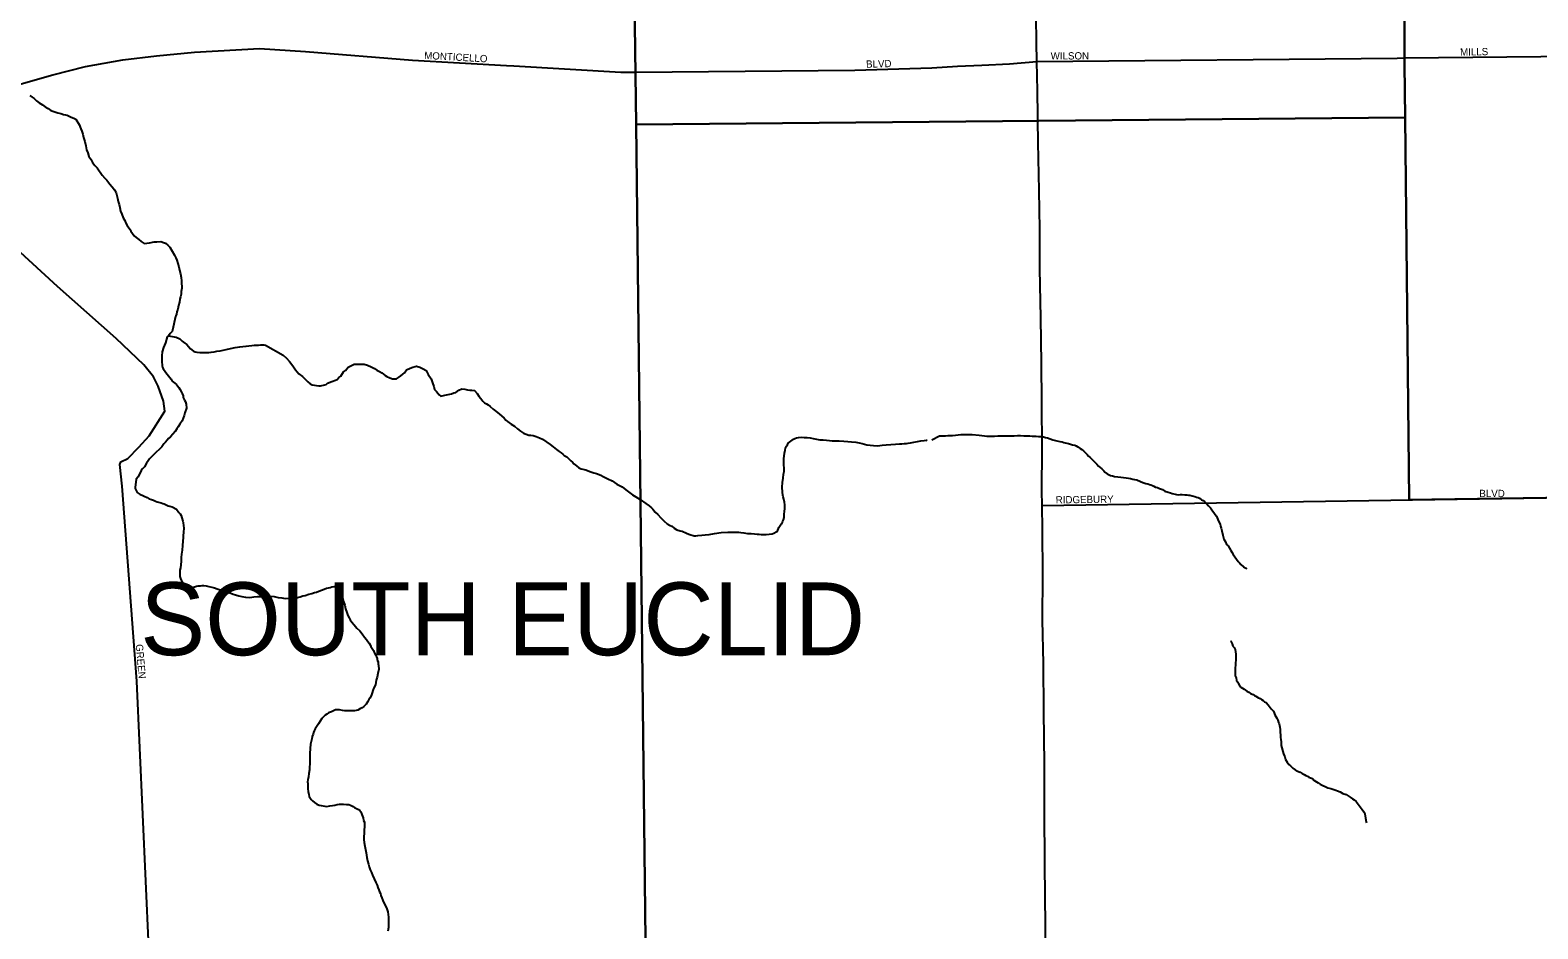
# Model space of a CAD drawing. Extents: x 2010165 to 2382125, y 1060529 to 1407316.
# Drawn here: x 2236282 to 2246636, y 1284864 to 1291035 of the extents above; entities that cross this region are included whole.
import ezdxf

# ---------------------------------------------------------------- set-up
doc = ezdxf.new("R2010")
doc.units = 0
for name, color, linetype in [('GM_X_City_Street', 7, 'Continuous'), ('GM_X_City_Street_Text', 7, 'Continuous'), ('GM_X_Corporation', 7, 'Continuous'), ('GM_X_Corporation_Text', 7, 'Continuous'), ('GM_X_Minor_River', 7, 'Continuous'), ('GM_X_State_Route', 7, 'Continuous')]:
    doc.layers.add(name, color=color, linetype=linetype)

msp = doc.modelspace()

# ---------------------------------------------------------------- linework, layer by layer
at = {"layer": 'GM_X_City_Street'}
for points in [[(2237139, 1283818), (2237014, 1286565), (2236915, 1287904), (2236899, 1288052), (2236904, 1288072), (2236952, 1288095), (2237028, 1288171), (2237100, 1288250), (2237206, 1288419), (2237198, 1288487), (2237162, 1288590), (2237128, 1288654), (2237062, 1288738), (2236872, 1288918), (2236470, 1289275), (2235905, 1289793), (2235277, 1290427), (2232536, 1293112)], [(2235277, 1290427), (2235738, 1290549), (2236172, 1290653), (2236437, 1290728), (2236662, 1290786), (2236919, 1290831), (2237149, 1290859), (2237411, 1290885), (2237856, 1290909), (2238173, 1290889), (2238908, 1290830), (2239553, 1290792)], [(2245720, 1290845), (2248297, 1290871), (2252345, 1290920), (2252490, 1290921)], [(2239553, 1290792), (2239603, 1290790), (2240339, 1290746), (2240397, 1290747)], [(2240397, 1290747), (2240438, 1290747), (2241946, 1290761), (2242474, 1290776), (2242651, 1290788), (2242817, 1290794), (2243007, 1290803), (2243195, 1290819)], [(2243195, 1290819), (2245669, 1290844), (2245720, 1290845)], [(2243232, 1287772), (2245775, 1287811), (2245775, 1287811)], [(2245775, 1287811), (2248530, 1287852), (2249422, 1287864), (2249422, 1287864)]]:
    msp.add_lwpolyline(points, dxfattribs=at)
at = {"layer": 'GM_X_Corporation'}
for points in [[(2256745, 1302266), (2256740, 1302075), (2256740, 1301726), (2256743, 1301508), (2256738, 1301293), (2256719, 1300825), (2256624, 1298521), (2256564, 1296660), (2256453, 1294289), (2256337, 1291951), (2256335, 1290962), (2252507, 1290909), (2252516, 1287904), (2249349, 1287863), (2245751, 1287810), (2245725, 1290436), (2245721, 1290799), (2245718, 1291617), (2245691, 1295917), (2245629, 1298157), (2245541, 1302192)], [(2245725, 1290436), (2245751, 1287810), (2249349, 1287863), (2249352, 1283973), (2249822, 1283980), (2249868, 1280804), (2250748, 1280800), (2250755, 1278323), (2250041, 1278308), (2250041, 1277117), (2248923, 1277124), (2247853, 1277121), (2243176, 1277058), (2239067, 1277039), (2239015, 1280430), (2239399, 1280438), (2239372, 1283761), (2240520, 1283788), (2240444, 1290388)]]:
    msp.add_lwpolyline(points, close=True, dxfattribs=at)
for points in [[(2245629, 1298157), (2245691, 1295917), (2245718, 1291617), (2245721, 1290799), (2245725, 1290436), (2240444, 1290388), (2240407, 1293128), (2239321, 1293118), (2238752, 1293111), (2238222, 1293106), (2237384, 1293091), (2234939, 1293048), (2234754, 1298378)], [(2234939, 1293048), (2237384, 1293091), (2238222, 1293106), (2238752, 1293111), (2239321, 1293118), (2240407, 1293128), (2240444, 1290388), (2240520, 1283788), (2239372, 1283761), (2239399, 1280438), (2239015, 1280430), (2239067, 1277039), (2237920, 1277033), (2237248, 1277030), (2235815, 1277015)]]:
    msp.add_lwpolyline(points, dxfattribs=at)
at = {"layer": 'GM_X_Minor_River'}
for points in [[(2236280, 1290587), (2236296, 1290575), (2236309, 1290565), (2236325, 1290551), (2236343, 1290536), (2236366, 1290522), (2236386, 1290508), (2236406, 1290497), (2236425, 1290483), (2236451, 1290475), (2236473, 1290468)], [(2236473, 1290468), (2236493, 1290462), (2236510, 1290456), (2236524, 1290455), (2236536, 1290451), (2236550, 1290445), (2236564, 1290439), (2236582, 1290432), (2236595, 1290424), (2236603, 1290412), (2236613, 1290394), (2236620, 1290382), (2236626, 1290370), (2236630, 1290358), (2236636, 1290342), (2236643, 1290322), (2236649, 1290298), (2236658, 1290270), (2236665, 1290242), (2236669, 1290214), (2236678, 1290192), (2236686, 1290168), (2236699, 1290149), (2236711, 1290127), (2236726, 1290107), (2236742, 1290089), (2236777, 1290040), (2236794, 1290020), (2236808, 1290006), (2236829, 1289978), (2236845, 1289959), (2236861, 1289939), (2236872, 1289919), (2236878, 1289901), (2236883, 1289881), (2236887, 1289859), (2236894, 1289839), (2236898, 1289817), (2236903, 1289793), (2236911, 1289771), (2236920, 1289747), (2236932, 1289729), (2236940, 1289711), (2236949, 1289693), (2236959, 1289678), (2236967, 1289668), (2236974, 1289656), (2236984, 1289640), (2236996, 1289624), (2237011, 1289612), (2237029, 1289597), (2237045, 1289583), (2237066, 1289571), (2237102, 1289576), (2237134, 1289581), (2237152, 1289581), (2237180, 1289583), (2237198, 1289578), (2237212, 1289572), (2237227, 1289558), (2237241, 1289544), (2237274, 1289491), (2237283, 1289473), (2237289, 1289455), (2237296, 1289433), (2237304, 1289411), (2237308, 1289387), (2237315, 1289363), (2237320, 1289337), (2237322, 1289315), (2237322, 1289295), (2237323, 1289275), (2237323, 1289263), (2237321, 1289253), (2237320, 1289241), (2237318, 1289222), (2237314, 1289204), (2237311, 1289188), (2237307, 1289168), (2237301, 1289144), (2237296, 1289120), (2237290, 1289101), (2237287, 1289085), (2237283, 1289073), (2237281, 1289069)], [(2237281, 1289069), (2237259, 1288976), (2237257, 1288966), (2237243, 1288952), (2237233, 1288936), (2237223, 1288929), (2237212, 1288889), (2237197, 1288855), (2237189, 1288826), (2237186, 1288800), (2237186, 1288784), (2237187, 1288770), (2237187, 1288754), (2237189, 1288740), (2237189, 1288730), (2237192, 1288720), (2237196, 1288710), (2237204, 1288698), (2237214, 1288684), (2237251, 1288639), (2237258, 1288625), (2237276, 1288611), (2237286, 1288603), (2237295, 1288593), (2237303, 1288581), (2237311, 1288569), (2237322, 1288550), (2237326, 1288540), (2237332, 1288524), (2237334, 1288512), (2237343, 1288494), (2237349, 1288482), (2237353, 1288468), (2237356, 1288440), (2237345, 1288407), (2237339, 1288389), (2237326, 1288353), (2237310, 1288330), (2237298, 1288312), (2237289, 1288298), (2237277, 1288280), (2237261, 1288261), (2237245, 1288243), (2237232, 1288232), (2237222, 1288220), (2237212, 1288206), (2237200, 1288194), (2237187, 1288175), (2237130, 1288118), (2237112, 1288104), (2237102, 1288091), (2237092, 1288079), (2237081, 1288061), (2237067, 1288036), (2237053, 1288024), (2237045, 1288012), (2237024, 1287969), (2237010, 1287953), (2237005, 1287913), (2237004, 1287897), (2237004, 1287887), (2237016, 1287861), (2237037, 1287847), (2237051, 1287841), (2237065, 1287836), (2237085, 1287826), (2237100, 1287818), (2237116, 1287812), (2237130, 1287807), (2237142, 1287801), (2237154, 1287797), (2237172, 1287791), (2237182, 1287790), (2237193, 1287786), (2237203, 1287782), (2237215, 1287776), (2237229, 1287770), (2237241, 1287767), (2237257, 1287761), (2237286, 1287745), (2237302, 1287724), (2237312, 1287714), (2237319, 1287702), (2237323, 1287686), (2237330, 1287664), (2237334, 1287654), (2237336, 1287632), (2237337, 1287618), (2237337, 1287608), (2237335, 1287596), (2237335, 1287584), (2237334, 1287568), (2237332, 1287551), (2237330, 1287527), (2237329, 1287497), (2237326, 1287465), (2237322, 1287437), (2237319, 1287415), (2237319, 1287390), (2237316, 1287364), (2237314, 1287344)], [(2237233, 1288936), (2237284, 1288927), (2237310, 1288915), (2237326, 1288899), (2237345, 1288886), (2237357, 1288876), (2237369, 1288862), (2237384, 1288846), (2237404, 1288832), (2237416, 1288827), (2237426, 1288825), (2237447, 1288821), (2237465, 1288822), (2237475, 1288822), (2237491, 1288822), (2237509, 1288822), (2237525, 1288825), (2237545, 1288827), (2237565, 1288832), (2237587, 1288834), (2237607, 1288838), (2237627, 1288843), (2237657, 1288849), (2237691, 1288856), (2237721, 1288861), (2237743, 1288863), (2237765, 1288866), (2237783, 1288868), (2237805, 1288870), (2237823, 1288873), (2237839, 1288873), (2237851, 1288873), (2237865, 1288874), (2237877, 1288874), (2237887, 1288874), (2237899, 1288872), (2238019, 1288804)], [(2238019, 1288804), (2238042, 1288782), (2238064, 1288759), (2238085, 1288731), (2238104, 1288703), (2238128, 1288676), (2238153, 1288656), (2238169, 1288640), (2238190, 1288621), (2238206, 1288607), (2238218, 1288599), (2238264, 1288594), (2238276, 1288594), (2238305, 1288599), (2238314, 1288601), (2238324, 1288611), (2238354, 1288622), (2238380, 1288632), (2238390, 1288637), (2238402, 1288651), (2238416, 1288659), (2238435, 1288688), (2238447, 1288698), (2238467, 1288720), (2238485, 1288731), (2238508, 1288741), (2238575, 1288741), (2238599, 1288735), (2238623, 1288723), (2238646, 1288712), (2238662, 1288700), (2238680, 1288692), (2238696, 1288683), (2238709, 1288673), (2238721, 1288665), (2238731, 1288657), (2238751, 1288648), (2238770, 1288640), (2238784, 1288640), (2238798, 1288642), (2238811, 1288651), (2238827, 1288661), (2238841, 1288673), (2238853, 1288682), (2238867, 1288702), (2238891, 1288715), (2238910, 1288721), (2238926, 1288725), (2238936, 1288727), (2238959, 1288720), (2238981, 1288710), (2239001, 1288699), (2239016, 1288671), (2239035, 1288641), (2239045, 1288613), (2239054, 1288589), (2239056, 1288579), (2239058, 1288567), (2239073, 1288553), (2239091, 1288530), (2239103, 1288522), (2239129, 1288528), (2239175, 1288539), (2239191, 1288544), (2239205, 1288546), (2239227, 1288564), (2239247, 1288573), (2239267, 1288569), (2239285, 1288565), (2239301, 1288564), (2239315, 1288564), (2239333, 1288560), (2239352, 1288541), (2239364, 1288523), (2239377, 1288505), (2239391, 1288487)], [(2239391, 1288487), (2239403, 1288477), (2239416, 1288470), (2239428, 1288462), (2239440, 1288450), (2239461, 1288432), (2239491, 1288409), (2239520, 1288387), (2239538, 1288370), (2239548, 1288356), (2239559, 1288348), (2239585, 1288330), (2239608, 1288315), (2239628, 1288297), (2239650, 1288281), (2239671, 1288268), (2239689, 1288260), (2239707, 1288254), (2239721, 1288253), (2239737, 1288251), (2239758, 1288245), (2239780, 1288236), (2239800, 1288226), (2239853, 1288191), (2239873, 1288173), (2239896, 1288155), (2239916, 1288142), (2239929, 1288132), (2239939, 1288124), (2239949, 1288114), (2239967, 1288105), (2239982, 1288091), (2239996, 1288077), (2240006, 1288069), (2240016, 1288057), (2240035, 1288044), (2240051, 1288030), (2240067, 1288022), (2240098, 1288015), (2240126, 1288005), (2240154, 1287996), (2240172, 1287992), (2240201, 1287979), (2240217, 1287971), (2240227, 1287965), (2240249, 1287955), (2240278, 1287940), (2240312, 1287918), (2240347, 1287899), (2240373, 1287879), (2240418, 1287844), (2240441, 1287831), (2240471, 1287813), (2240510, 1287786), (2240532, 1287768), (2240549, 1287754), (2240559, 1287746), (2240575, 1287725), (2240592, 1287709), (2240612, 1287687), (2240635, 1287664), (2240657, 1287646), (2240676, 1287634), (2240688, 1287630), (2240704, 1287615), (2240724, 1287605), (2240745, 1287597), (2240759, 1287594), (2240769, 1287590), (2240781, 1287586), (2240795, 1287580), (2240813, 1287573), (2240842, 1287563), (2240854, 1287563), (2240868, 1287566), (2240894, 1287568), (2240918, 1287569), (2240944, 1287573), (2240982, 1287580), (2241028, 1287585), (2241074, 1287588), (2241106, 1287588), (2241132, 1287589), (2241148, 1287587), (2241163, 1287585), (2241183, 1287584), (2241209, 1287580), (2241233, 1287579), (2241257, 1287577), (2241275, 1287575), (2241289, 1287574), (2241303, 1287572), (2241317, 1287572), (2241336, 1287573), (2241378, 1287577), (2241390, 1287582), (2241405, 1287590), (2241415, 1287596), (2241423, 1287621), (2241437, 1287641), (2241446, 1287647)], [(2241446, 1287647), (2241448, 1287659), (2241456, 1287673), (2241460, 1287688), (2241459, 1287698), (2241461, 1287712), (2241463, 1287730), (2241464, 1287750), (2241464, 1287762), (2241464, 1287776), (2241462, 1287794), (2241457, 1287814), (2241453, 1287830), (2241451, 1287842), (2241448, 1287862), (2241447, 1287896), (2241449, 1287930), (2241452, 1287959), (2241456, 1287987), (2241461, 1288005), (2241459, 1288021), (2241459, 1288031), (2241458, 1288045), (2241458, 1288059), (2241458, 1288077), (2241457, 1288095), (2241461, 1288111), (2241463, 1288130), (2241466, 1288152), (2241470, 1288166), (2241476, 1288178), (2241482, 1288188), (2241487, 1288200), (2241523, 1288227), (2241533, 1288231), (2241545, 1288236), (2241559, 1288238), (2241579, 1288240), (2241597, 1288239), (2241617, 1288237), (2241639, 1288235), (2241659, 1288232), (2241682, 1288226), (2241704, 1288223), (2241728, 1288221), (2241750, 1288219), (2241772, 1288218), (2241790, 1288216), (2241814, 1288215), (2241838, 1288215), (2241869, 1288212), (2241897, 1288210), (2241923, 1288209), (2241951, 1288205), (2241975, 1288202), (2241995, 1288198), (2242012, 1288192), (2242028, 1288187), (2242050, 1288185), (2242074, 1288184), (2242102, 1288182), (2242132, 1288185), (2242160, 1288187), (2242192, 1288190), (2242225, 1288192), (2242251, 1288195), (2242269, 1288195), (2242285, 1288196), (2242299, 1288198), (2242311, 1288200), (2242327, 1288202), (2242351, 1288207), (2242375, 1288211), (2242399, 1288216), (2242421, 1288218), (2242435, 1288219), (2242437, 1288219), (2242441, 1288217)], [(2242475, 1288222), (2242526, 1288249), (2242546, 1288249), (2242567, 1288249), (2242585, 1288251), (2242601, 1288252), (2242617, 1288252), (2242637, 1288254), (2242655, 1288256), (2242673, 1288258), (2242697, 1288259), (2242715, 1288259), (2242735, 1288259), (2242751, 1288259), (2242799, 1288254), (2242817, 1288252), (2242835, 1288250), (2242851, 1288248), (2242865, 1288248), (2242887, 1288247), (2242905, 1288247), (2242927, 1288249), (2242951, 1288249), (2242975, 1288250), (2242995, 1288250), (2243017, 1288250), (2243039, 1288250), (2243063, 1288251), (2243083, 1288251), (2243105, 1288249), (2243123, 1288249), (2243146, 1288249), (2243162, 1288248), (2243178, 1288248), (2243190, 1288248), (2243206, 1288246), (2243224, 1288244), (2243242, 1288242), (2243254, 1288239), (2243268, 1288235), (2243286, 1288229), (2243306, 1288221), (2243332, 1288215), (2243352, 1288210), (2243368, 1288208), (2243380, 1288204), (2243390, 1288202), (2243401, 1288200), (2243413, 1288196), (2243427, 1288192), (2243441, 1288188), (2243455, 1288185), (2243465, 1288181), (2243477, 1288175), (2243493, 1288163), (2243505, 1288155), (2243515, 1288147), (2243532, 1288131), (2243540, 1288121), (2243550, 1288111), (2243562, 1288100), (2243592, 1288070), (2243607, 1288054), (2243619, 1288042), (2243631, 1288032), (2243641, 1288022), (2243655, 1288010), (2243663, 1288000), (2243677, 1287988), (2243691, 1287981), (2243702, 1287977), (2243714, 1287975), (2243728, 1287971), (2243752, 1287967), (2243772, 1287965), (2243790, 1287964), (2243808, 1287960), (2243824, 1287958), (2243838, 1287956), (2243854, 1287952), (2243866, 1287950), (2243882, 1287947), (2243908, 1287937), (2243924, 1287929), (2243943, 1287923), (2243957, 1287919), (2243969, 1287915), (2243979, 1287912), (2243989, 1287908), (2243999, 1287904), (2244009, 1287898), (2244023, 1287894), (2244037, 1287888), (2244059, 1287880), (2244075, 1287870), (2244096, 1287863), (2244112, 1287857), (2244124, 1287853), (2244144, 1287849), (2244154, 1287847), (2244166, 1287845)], [(2244166, 1287845), (2244180, 1287846), (2244194, 1287846), (2244212, 1287844), (2244226, 1287844), (2244236, 1287842), (2244246, 1287842), (2244262, 1287838), (2244280, 1287833), (2244292, 1287829), (2244302, 1287825), (2244312, 1287821), (2244327, 1287811), (2244337, 1287805), (2244347, 1287799), (2244361, 1287785), (2244375, 1287769), (2244387, 1287754), (2244401, 1287734), (2244410, 1287722), (2244420, 1287710), (2244430, 1287698), (2244438, 1287676), (2244446, 1287660), (2244453, 1287644), (2244457, 1287630), (2244461, 1287616), (2244465, 1287598), (2244473, 1287568), (2244480, 1287540), (2244490, 1287522), (2244498, 1287504), (2244508, 1287494), (2244519, 1287478), (2244527, 1287462), (2244535, 1287450), (2244543, 1287434), (2244578, 1287387), (2244586, 1287377), (2244596, 1287367), (2244614, 1287351), (2244630, 1287341), (2244638, 1287337)], [(2237314, 1287344), (2237310, 1287326), (2237309, 1287314), (2237309, 1287300), (2237311, 1287284), (2237314, 1287270), (2237322, 1287254), (2237338, 1287236), (2237348, 1287228), (2237365, 1287219), (2237375, 1287213), (2237387, 1287211), (2237399, 1287211), (2237411, 1287213), (2237425, 1287218), (2237437, 1287220), (2237451, 1287220), (2237463, 1287221), (2237475, 1287221), (2237491, 1287219), (2237548, 1287206), (2237566, 1287198), (2237586, 1287193), (2237608, 1287185), (2237633, 1287178), (2237661, 1287168), (2237677, 1287162), (2237693, 1287157), (2237714, 1287151), (2237736, 1287147), (2237762, 1287142), (2237790, 1287140), (2237818, 1287143), (2237844, 1287146), (2237868, 1287146), (2237894, 1287148), (2237920, 1287149), (2237957, 1287146), (2237985, 1287140), (2238011, 1287137), (2238033, 1287133), (2238057, 1287134), (2238083, 1287134), (2238101, 1287134), (2238119, 1287139), (2238137, 1287143), (2238155, 1287150), (2238171, 1287154), (2238195, 1287162), (2238217, 1287167), (2238235, 1287173), (2238249, 1287177), (2238265, 1287184), (2238283, 1287190), (2238301, 1287197), (2238317, 1287203), (2238331, 1287205), (2238343, 1287209), (2238353, 1287212), (2238369, 1287214), (2238385, 1287204), (2238395, 1287200), (2238429, 1287131), (2238435, 1287111), (2238442, 1287087), (2238448, 1287061), (2238457, 1287037), (2238463, 1287015), (2238472, 1286999), (2238480, 1286985), (2238492, 1286969), (2238507, 1286951), (2238525, 1286928), (2238546, 1286910), (2238562, 1286890), (2238577, 1286868), (2238591, 1286851), (2238601, 1286837), (2238610, 1286825), (2238616, 1286815), (2238622, 1286803), (2238631, 1286789), (2238639, 1286775), (2238647, 1286757), (2238656, 1286741), (2238660, 1286731), (2238664, 1286721), (2238666, 1286709), (2238671, 1286697), (2238673, 1286685), (2238675, 1286673), (2238676, 1286647), (2238670, 1286617), (2238665, 1286593), (2238659, 1286571), (2238654, 1286540), (2238642, 1286520), (2238636, 1286500), (2238631, 1286484), (2238623, 1286464), (2238615, 1286449)], [(2244528, 1286845), (2244530, 1286835), (2244536, 1286821), (2244542, 1286805), (2244550, 1286795), (2244556, 1286783), (2244559, 1286767), (2244561, 1286751), (2244561, 1286739), (2244561, 1286723), (2244560, 1286678), (2244558, 1286654), (2244556, 1286642), (2244556, 1286632), (2244558, 1286612), (2244558, 1286602), (2244563, 1286588), (2244567, 1286570), (2244573, 1286560), (2244577, 1286550), (2244587, 1286534), (2244597, 1286524), (2244607, 1286516), (2244620, 1286509), (2244638, 1286497), (2244650, 1286489), (2244662, 1286481), (2244680, 1286473), (2244690, 1286467), (2244700, 1286461), (2244718, 1286451), (2244728, 1286446), (2244739, 1286440), (2244749, 1286432), (2244759, 1286424), (2244769, 1286418), (2244783, 1286402), (2244797, 1286384), (2244805, 1286374), (2244820, 1286358), (2244824, 1286348), (2244830, 1286334), (2244836, 1286322), (2244844, 1286310), (2244850, 1286296), (2244855, 1286280), (2244859, 1286271), (2244861, 1286260), (2244863, 1286248), (2244865, 1286234), (2244865, 1286214), (2244868, 1286194), (2244868, 1286178), (2244870, 1286164), (2244872, 1286148), (2244874, 1286124), (2244889, 1286066), (2244897, 1286046), (2244903, 1286026), (2244914, 1286008), (2244926, 1285992), (2244936, 1285983), (2244954, 1285967), (2244968, 1285957), (2244986, 1285947), (2245003, 1285939), (2245017, 1285931), (2245031, 1285923), (2245043, 1285918), (2245053, 1285912), (2245063, 1285906), (2245075, 1285900), (2245087, 1285896), (2245097, 1285884), (2245116, 1285874), (2245126, 1285866), (2245140, 1285858), (2245158, 1285849), (2245176, 1285841), (2245194, 1285833), (2245214, 1285827), (2245234, 1285821), (2245248, 1285817), (2245260, 1285812), (2245279, 1285804), (2245297, 1285794), (2245319, 1285786), (2245333, 1285778), (2245347, 1285768), (2245363, 1285757), (2245375, 1285749), (2245387, 1285739), (2245430, 1285683), (2245440, 1285667), (2245447, 1285653), (2245451, 1285623), (2245457, 1285599), (2245459, 1285593)], [(2238615, 1286449), (2238608, 1286439), (2238602, 1286425), (2238590, 1286407), (2238574, 1286390), (2238563, 1286382), (2238551, 1286376), (2238533, 1286365), (2238521, 1286363), (2238509, 1286361), (2238499, 1286361), (2238487, 1286360), (2238440, 1286362), (2238426, 1286363), (2238406, 1286367), (2238390, 1286369), (2238378, 1286368), (2238352, 1286354), (2238332, 1286347), (2238320, 1286339), (2238309, 1286331), (2238297, 1286321), (2238285, 1286308), (2238273, 1286290), (2238262, 1286272), (2238248, 1286251), (2238240, 1286237), (2238232, 1286223), (2238229, 1286213), (2238225, 1286201), (2238219, 1286185), (2238216, 1286168), (2238212, 1286150), (2238208, 1286132), (2238205, 1286102), (2238203, 1286068), (2238202, 1286034), (2238203, 1286011), (2238203, 1285995), (2238201, 1285977), (2238200, 1285955), (2238196, 1285931), (2238193, 1285907), (2238189, 1285887), (2238187, 1285873), (2238188, 1285861), (2238188, 1285844), (2238188, 1285826), (2238191, 1285808), (2238195, 1285786), (2238199, 1285772), (2238212, 1285753), (2238220, 1285743), (2238234, 1285731), (2238251, 1285721), (2238267, 1285713), (2238319, 1285704), (2238339, 1285709), (2238359, 1285711), (2238375, 1285713), (2238391, 1285718), (2238407, 1285720), (2238423, 1285720), (2238435, 1285721), (2238454, 1285719), (2238470, 1285717), (2238482, 1285714), (2238500, 1285704), (2238512, 1285696), (2238524, 1285690), (2238537, 1285684), (2238547, 1285677), (2238553, 1285667), (2238559, 1285649), (2238568, 1285627), (2238572, 1285609), (2238577, 1285597), (2238577, 1285581), (2238577, 1285565), (2238576, 1285543), (2238576, 1285519), (2238573, 1285498), (2238573, 1285478), (2238575, 1285456), (2238580, 1285432), (2238584, 1285410), (2238589, 1285386), (2238594, 1285354), (2238598, 1285330), (2238605, 1285308), (2238611, 1285290), (2238617, 1285270), (2238626, 1285252), (2238634, 1285232), (2238645, 1285208), (2238655, 1285183), (2238664, 1285163), (2238670, 1285147), (2238676, 1285131), (2238681, 1285119), (2238687, 1285107)], [(2238687, 1285107), (2238691, 1285093), (2238696, 1285077), (2238704, 1285059), (2238731, 1285001), (2238738, 1284981), (2238740, 1284963), (2238742, 1284945), (2238743, 1284919), (2238743, 1284897), (2238742, 1284873), (2238738, 1284849)]]:
    msp.add_lwpolyline(points, dxfattribs=at)
at = {"layer": 'GM_X_State_Route'}
for points in [[(2243199, 1290618), (2243195, 1290819), (2243193, 1290950), (2243189, 1291311), (2243185, 1291669), (2243183, 1292078), (2243178, 1292456), (2243177, 1292791), (2243177, 1292956), (2243177, 1293051)], [(2243202, 1290406), (2243201, 1290471), (2243199, 1290595), (2243199, 1290618)], [(2243256, 1284272), (2243255, 1284326), (2243254, 1284882), (2243251, 1285305), (2243247, 1285680), (2243247, 1285994), (2243243, 1286357), (2243240, 1286687), (2243235, 1286984), (2243236, 1287296), (2243235, 1287607), (2243232, 1287772), (2243230, 1287871), (2243232, 1288158), (2243230, 1288484), (2243228, 1288747), (2243223, 1289061), (2243215, 1289396), (2243215, 1289668), (2243212, 1289934), (2243205, 1290265), (2243204, 1290275), (2243202, 1290406)]]:
    msp.add_lwpolyline(points, dxfattribs=at)

# ---------------------------------------------------------------- texts
at = {"layer": 'GM_X_City_Street_Text'}
for s, rotation, p in [('MONTICELLO', 356.8195, (2238987, 1290838)), ('WILSON', 0, (2243290, 1290834)), ('MILLS', 1.1011, (2246102, 1290860)), ('BLVD', 1.5065, (2242023, 1290777)), ('BLVD', 0, (2246234, 1287829)), ('RIDGEBURY', 0.707, (2243325, 1287785)), ('GREEN', 274.9669, (2237007, 1286817))]:
    msp.add_text(s, height=50, rotation=rotation, dxfattribs=at).set_placement(p)
at = {"layer": 'GM_X_Corporation_Text'}
msp.add_text('SOUTH EUCLID', height=500, rotation=0, dxfattribs=at).set_placement((2237038, 1286743))

doc.saveas('drawing.dxf')
